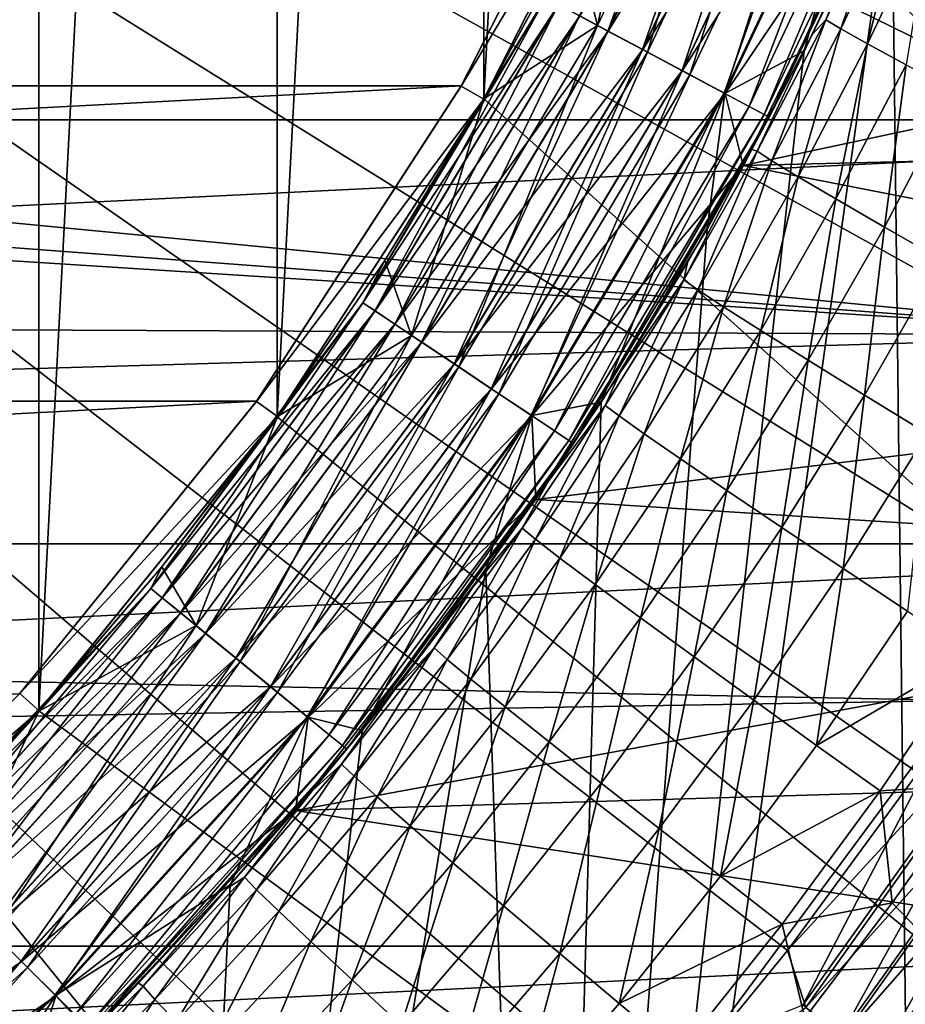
# Model space of a CAD drawing. Header units: metres. Extents: x -104 to 104, y -68 to 90.
# Tile 321 of 656: x 5.16 to 6.88, y -8.97 to -7.06. Entities that reach past the tile are written whole.
import ezdxf

# ---------------------------------------------------------------- set-up
doc = ezdxf.new("R2010")
doc.units = ezdxf.units.M
doc.layers.add('solid_FIT-BATH-153_SW0002', color=7, linetype='CONTINUOUS')

msp = doc.modelspace()

# ---------------------------------------------------------------- linework, layer by layer
at = {"layer": 'solid_FIT-BATH-153_SW0002'}
for points in [[(4.684192, -8.915861, 5.796502), (4.684191, 1.487638, 5.796502), (5.202147, 0.969541, 5.796502)], [(4.684192, -8.915861, 5.796502), (5.202147, 0.969541, 5.796502), (5.202155, -8.397757, 5.796502)], [(5.202155, -8.397757, 5.796502), (5.202147, 0.969541, 5.796502), (5.66293, 0.400547, 5.796502)], [(5.202155, -8.397757, 5.796502), (5.66293, 0.400547, 5.796502), (5.662942, -7.828754, 5.796502)], [(5.662942, -7.828754, 5.796502), (5.66293, 0.400547, 5.796502), (6.062214, -0.214175, 5.796502)], [(5.662942, -7.828754, 5.796502), (6.062214, -0.214175, 5.796502), (6.062229, -7.214024, 5.796502)], [(6.062229, -7.214024, 5.796502), (6.062214, -0.214175, 5.796502), (6.394922, -0.86733, 5.796502)], [(6.062229, -7.214024, 5.796502), (6.394922, -0.86733, 5.796502), (6.394936, -6.560861, 5.796502)], [(0, -3.714112, 38.063175), (7.352163, -7.794844, 37.916401), (7.54941, -7.41723, 37.916401)], [(0, -3.714112, 38.063175), (6.901606, -8.517706, 37.916401), (7.136043, -8.161983, 37.916401)], [(0, -3.714112, 38.063175), (7.54941, -7.41723, 37.916401), (7.727279, -7.030109, 37.916401)], [(0, -3.714112, 38.063175), (7.136043, -8.161983, 37.916401), (7.352163, -7.794844, 37.916401)], [(0, -3.714112, 38.063175), (6.649452, -8.861097, 37.916401), (6.901606, -8.517706, 37.916401)], [(0, -3.714112, 38.063175), (6.38023, -9.191278, 37.916401), (6.649452, -8.861097, 37.916401)], [(0, -3.714112, 38.063175), (6.09463, -9.507398, 37.916401), (6.38023, -9.191278, 37.916401)], [(0, -3.714112, 38.063175), (5.793386, -9.808646, 37.916401), (6.09463, -9.507398, 37.916401)], [(0, -3.714112, 38.063175), (5.477271, -10.094252, 37.916401), (5.793386, -9.808646, 37.916401)], [(0, -3.714112, 38.063175), (5.147096, -10.36348, 37.916401), (5.477271, -10.094252, 37.916401)], [(17.184942, -17.214111, 0.796502), (6.961664, -4.445391, 0.796502), (6.846977, -5.169706, 0.796502)], [(17.184942, -17.214111, 0.796502), (6.846977, -5.169706, 0.796502), (6.65729, -5.877312, 0.796502)], [(17.184942, -17.214111, 0.796502), (6.65729, -5.877312, 0.796502), (6.394936, -6.560861, 0.796502)], [(-8.851866, -6.398562, -36.203499), (8.851851, -6.398609, -36.203499), (-8.545594, -7.254566, -36.203499)], [(-8.545594, -7.254566, -36.203499), (8.851851, -6.398609, -36.203499), (8.545556, -7.254657, -36.203499)], [(6.851063, -6.76567, -1.703498), (7.001313, -6.403271, -1.703498), (6.900932, -10.951209, -1.703498)], [(6.247572, -7.053509, -1.480957), (6.544806, -6.425059, -1.480957), (6.30242, -7.082826, -1.556843)], [(6.544806, -6.425059, -1.480957), (6.602263, -6.448859, -1.556843), (6.30242, -7.082826, -1.556843)], [(6.24786, -7.053663, -7.92555), (6.302787, -7.083022, -7.849737), (6.602648, -6.449018, -7.849737)], [(6.394776, -6.561363, 4.930476), (6.580706, -6.439929, 5.014204), (6.281841, -7.071826, 5.014204)], [(6.378623, -7.123557, 5.115891), (6.281841, -7.071826, 5.014204), (6.580706, -6.439929, 5.014204)], [(6.30242, -7.082826, -1.556843), (6.602263, -6.448859, -1.556843), (6.369281, -7.118564, -1.619124)], [(6.602648, -6.449018, -7.849737), (6.302787, -7.083022, -7.849737), (6.672758, -6.478059, -7.787546)], [(6.602263, -6.448859, -1.556843), (6.672306, -6.477871, -1.619124), (6.369281, -7.118564, -1.619124)], [(6.378623, -7.123557, 5.115891), (6.580706, -6.439929, 5.014204), (6.682093, -6.481925, 5.115891)], [(6.302787, -7.083022, -7.849737), (6.369713, -7.118794, -7.787546), (6.672758, -6.478059, -7.787546)], [(6.369281, -7.118564, -1.619124), (6.672306, -6.477871, -1.619124), (6.445581, -7.159347, -1.665401)], [(6.672758, -6.478059, -7.787546), (6.369713, -7.118794, -7.787546), (6.752739, -6.511188, -7.741371)], [(6.378623, -7.123557, 5.115891), (6.682093, -6.481925, 5.115891), (6.460943, -7.167558, 5.232811)], [(6.672306, -6.477871, -1.619124), (6.752236, -6.51098, -1.665401), (6.445581, -7.159347, -1.665401)], [(6.682093, -6.481925, 5.115891), (6.768328, -6.517645, 5.232811), (6.460943, -7.167558, 5.232811)], [(6.369713, -7.118794, -7.787546), (6.446061, -7.159604, -7.741371), (6.752739, -6.511188, -7.741371)], [(6.445581, -7.159347, -1.665401), (6.752236, -6.51098, -1.665401), (6.528382, -7.203605, -1.693891)], [(6.752739, -6.511188, -7.741371), (6.446061, -7.159604, -7.741371), (6.83951, -6.54713, -7.712991)], [(6.752236, -6.51098, -1.665401), (6.838976, -6.546909, -1.693891), (6.528382, -7.203605, -1.693891)], [(6.460943, -7.167558, 5.232811), (6.768328, -6.517645, 5.232811), (6.526958, -7.202843, 5.362349)], [(6.768328, -6.517645, 5.232811), (6.837484, -6.54629, 5.362349), (6.526958, -7.202843, 5.362349)], [(6.348959, -6.541258, -14.886429), (-6.348959, -6.541258, -14.886429), (-6.018806, -7.189071, -14.886429)], [(6.348959, -6.541258, -14.886429), (-6.018806, -7.189071, -14.886429), (6.018806, -7.189071, -14.886429)], [(6.018806, -7.189071, -14.886429), (6.018769, -7.189299, -10.790101), (6.349035, -6.541169, -10.790101)], [(6.394711, -6.561508, -10.703499), (6.349035, -6.541169, -10.790101), (6.018769, -7.189299, -10.790101)], [(6.348959, -6.541258, -14.886429), (6.018806, -7.189071, -14.886429), (6.349035, -6.541169, -10.790101)], [(6.446061, -7.159604, -7.741371), (6.528892, -7.203877, -7.712991), (6.83951, -6.54713, -7.712991)], [(6.526958, -7.202843, 5.362349), (6.837484, -6.54629, 5.362349), (6.575189, -7.228624, 5.501604)], [(6.528382, -7.203605, -1.693891), (6.838976, -6.546909, -1.693891), (6.681581, -7.120778, -1.703498)], [(6.83951, -6.54713, -7.712991), (6.528892, -7.203877, -7.712991), (6.897859, -6.658406, -7.703498)], [(6.837484, -6.54629, 5.362349), (6.888011, -6.567219, 5.501604), (6.575189, -7.228624, 5.501604)], [(6.838976, -6.546909, -1.693891), (6.851063, -6.76567, -1.703498), (6.681581, -7.120778, -1.703498)], [(6.062069, -7.2143, -10.703499), (6.394711, -6.561508, -10.703499), (6.018769, -7.189299, -10.790101)], [(6.237046, -6.892045, -8.203499), (6.394711, -6.561508, -10.703499), (6.062069, -7.2143, -10.703499)], [(6.062229, -7.214024, 0.796502), (6.394936, -6.560861, 0.796502), (6.237046, -6.892045, -1.203498)], [(17.184942, -17.214111, 0.796502), (6.394936, -6.560861, 0.796502), (6.062229, -7.214024, 0.796502)], [(6.062229, -7.214024, 5.796502), (6.394936, -6.560861, 5.796502), (6.237002, -6.89213, 4.930476)], [(6.237002, -6.89213, 4.930476), (6.394776, -6.561363, 4.930476), (6.281841, -7.071826, 5.014204)], [(6.575189, -7.228624, 5.501604), (6.888011, -6.567219, 5.501604), (6.604559, -7.244322, 5.64746)], [(6.888011, -6.567219, 5.501604), (6.918777, -6.579964, 5.64746), (6.604559, -7.244322, 5.64746)], [(6.604559, -7.244322, 5.64746), (6.918777, -6.579964, 5.64746), (6.614409, -7.249588, 5.796502)], [(6.918777, -6.579964, 5.64746), (6.929097, -6.584238, 5.796502), (6.614409, -7.249588, 5.796502)], [(6.614409, -7.249588, 5.796502), (6.929097, -6.584238, 5.796502), (6.697535, -7.089467, 11.649951)], [(6.929097, -6.584238, 5.796502), (6.806816, -6.86328, 11.655706), (6.697535, -7.089467, 11.649951)], [(6.528892, -7.203877, -7.712991), (6.563753, -7.34259, -7.703498), (6.897859, -6.658406, -7.703498)], [(6.897859, -6.658406, -7.703498), (6.563753, -7.34259, -7.703498), (8.803314, -6.86404, -7.703498)], [(6.851063, -6.76567, -1.703498), (6.900932, -10.951209, -1.703498), (6.181939, -11.574349, -1.703498)], [(6.681581, -7.120778, -1.703498), (6.851063, -6.76567, -1.703498), (6.181939, -11.574349, -1.703498)], [(6.723488, -7.061225, 11.79538), (6.846322, -6.802245, 11.8021), (6.752439, -7.07877, 11.945484)], [(6.806816, -6.86328, 11.655706), (6.846322, -6.802245, 11.8021), (6.723488, -7.061225, 11.79538)], [(6.846322, -6.802245, 11.8021), (6.875846, -6.818784, 11.952125), (6.752439, -7.07877, 11.945484)], [(6.752439, -7.07877, 11.945484), (6.875846, -6.818784, 11.952125), (6.804212, -7.107769, 12.094073)], [(6.875846, -6.818784, 11.952125), (6.92858, -6.845869, 12.100635), (6.804212, -7.107769, 12.094073)], [(6.804212, -7.107769, 12.094073), (6.92858, -6.845869, 12.100635), (6.878864, -7.148108, 12.235122)], [(6.563753, -7.34259, -7.703498), (8.63798, -7.292839, -7.703498), (8.803314, -6.86404, -7.703498)], [(6.697535, -7.089467, 11.649951), (6.806816, -6.86328, 11.655706), (6.723488, -7.061225, 11.79538)], [(6.062178, -7.214112, -8.203499), (6.237046, -6.892045, -8.203499), (6.062069, -7.2143, -10.703499)], [(6.062136, -7.214184, 4.930476), (6.237002, -6.89213, 4.930476), (6.281841, -7.071826, 5.014204)], [(6.062229, -7.214024, 5.796502), (6.237002, -6.89213, 4.930476), (6.062136, -7.214184, 4.930476)], [(6.062178, -7.214112, -1.203498), (6.237046, -6.892045, -1.203498), (6.181821, -7.018364, -1.300466)], [(6.062229, -7.214024, 0.796502), (6.237046, -6.892045, -1.203498), (6.062178, -7.214112, -1.203498)], [(6.181922, -7.018418, -8.105953), (6.237046, -6.892045, -8.203499), (6.062178, -7.214112, -8.203499)], [(1.034914, -7.057574, 19.907827), (7.761242, -6.926977, 19.907827), (7.409372, -7.671358, 19.907827)], [(7.374184, -11.54824, 15.552386), (7.374184, -6.947596, 15.666214), (3.685249, -7.001433, 15.666829)], [(7.374184, -11.54824, 15.552386), (3.685249, -7.001433, 15.666829), (3.685249, -11.626538, 15.55318)], [(5.82818, -7.608377, -1.300466), (6.181821, -7.018364, -1.300466), (5.851777, -7.624145, -1.394387)], [(6.062178, -7.214112, -1.203498), (6.181821, -7.018364, -1.300466), (5.82818, -7.608377, -1.300466)], [(6.181922, -7.018418, -8.105953), (5.870694, -7.526585, -8.203499), (5.828276, -7.608441, -8.105953)], [(6.181922, -7.018418, -8.105953), (5.828276, -7.608441, -8.105953), (6.207048, -7.031848, -8.012066)], [(6.181821, -7.018364, -1.300466), (6.20685, -7.031742, -1.394387), (5.851777, -7.624145, -1.394387)], [(6.181922, -7.018418, -8.105953), (6.062178, -7.214112, -8.203499), (5.870694, -7.526585, -8.203499)], [(5.828276, -7.608441, -8.105953), (5.851964, -7.624269, -8.012066), (6.207048, -7.031848, -8.012066)], [(5.851777, -7.624145, -1.394387), (6.20685, -7.031742, -1.394387), (5.89017, -7.649798, -1.480957)], [(6.207048, -7.031848, -8.012066), (5.851964, -7.624269, -8.012066), (6.24786, -7.053663, -7.92555)], [(6.20685, -7.031742, -1.394387), (6.247572, -7.053509, -1.480957), (5.89017, -7.649798, -1.480957)], [(0.607228, -7.161027, 19.907827), (1.034914, -7.057574, 19.907827), (7.409372, -7.671358, 19.907827)], [(5.851964, -7.624269, -8.012066), (5.890442, -7.64998, -7.92555), (6.24786, -7.053663, -7.92555)], [(5.89017, -7.649798, -1.480957), (6.247572, -7.053509, -1.480957), (5.94188, -7.68435, -1.556843)], [(6.24786, -7.053663, -7.92555), (5.890442, -7.64998, -7.92555), (6.302787, -7.083022, -7.849737)], [(6.247572, -7.053509, -1.480957), (6.30242, -7.082826, -1.556843), (5.94188, -7.68435, -1.556843)], [(6.590939, -7.315131, 11.788747), (6.723488, -7.061225, 11.79538), (6.61926, -7.333658, 11.938932)], [(6.697535, -7.089467, 11.649951), (6.723488, -7.061225, 11.79538), (6.590939, -7.315131, 11.788747)], [(6.723488, -7.061225, 11.79538), (6.752439, -7.07877, 11.945484), (6.61926, -7.333658, 11.938932)], [(5.890442, -7.64998, -7.92555), (5.942226, -7.684581, -7.849737), (6.302787, -7.083022, -7.849737)], [(6.062136, -7.214184, 4.930476), (6.281841, -7.071826, 5.014204), (5.922479, -7.671386, 5.014204)], [(6.013724, -7.732354, 5.115891), (5.922479, -7.671386, 5.014204), (6.281841, -7.071826, 5.014204)], [(5.94188, -7.68435, -1.556843), (6.30242, -7.082826, -1.556843), (6.004917, -7.726469, -1.619124)], [(6.302787, -7.083022, -7.849737), (5.942226, -7.684581, -7.849737), (6.369713, -7.118794, -7.787546)], [(6.30242, -7.082826, -1.556843), (6.369281, -7.118564, -1.619124), (6.004917, -7.726469, -1.619124)], [(6.013724, -7.732354, 5.115891), (6.281841, -7.071826, 5.014204), (6.378623, -7.123557, 5.115891)], [(6.61926, -7.333658, 11.938932), (6.752439, -7.07877, 11.945484), (6.66999, -7.364528, 12.087602)], [(6.752439, -7.07877, 11.945484), (6.804212, -7.107769, 12.094073), (6.66999, -7.364528, 12.087602)], [(6.580704, -7.311936, 11.64444), (6.697535, -7.089467, 11.649951), (6.590939, -7.315131, 11.788747)], [(6.614409, -7.249588, 5.796502), (6.697535, -7.089467, 11.649951), (6.580704, -7.311936, 11.64444)], [(5.942226, -7.684581, -7.849737), (6.005324, -7.726741, -7.787546), (6.369713, -7.118794, -7.787546)], [(6.004917, -7.726469, -1.619124), (6.369281, -7.118564, -1.619124), (6.076852, -7.774535, -1.665401)], [(6.369713, -7.118794, -7.787546), (6.005324, -7.726741, -7.787546), (6.446061, -7.159604, -7.741371)], [(6.369281, -7.118564, -1.619124), (6.445581, -7.159347, -1.665401), (6.076852, -7.774535, -1.665401)], [(6.494245, -7.46575, -1.703498), (6.681581, -7.120778, -1.703498), (6.181939, -11.574349, -1.703498)], [(6.528382, -7.203605, -1.693891), (6.681581, -7.120778, -1.703498), (6.494245, -7.46575, -1.703498)], [(6.66999, -7.364528, 12.087602), (6.804212, -7.107769, 12.094073), (6.743184, -7.407636, 12.228718)], [(6.804212, -7.107769, 12.094073), (6.878864, -7.148108, 12.235122), (6.743184, -7.407636, 12.228718)], [(6.013724, -7.732354, 5.115891), (6.378623, -7.123557, 5.115891), (6.091335, -7.784212, 5.232811)], [(6.378623, -7.123557, 5.115891), (6.460943, -7.167558, 5.232811), (6.091335, -7.784212, 5.232811)], [(6.005324, -7.726741, -7.787546), (6.077304, -7.774837, -7.741371), (6.446061, -7.159604, -7.741371)], [(6.076852, -7.774535, -1.665401), (6.445581, -7.159347, -1.665401), (6.154916, -7.826695, -1.693891)], [(6.446061, -7.159604, -7.741371), (6.077304, -7.774837, -7.741371), (6.528892, -7.203877, -7.712991)], [(6.445581, -7.159347, -1.665401), (6.528382, -7.203605, -1.693891), (6.154916, -7.826695, -1.693891)], [(6.743184, -7.407636, 12.228718), (6.878864, -7.148108, 12.235122), (6.837048, -7.461846, 12.355969)], [(6.878864, -7.148108, 12.235122), (6.974566, -7.198706, 12.362324), (6.837048, -7.461846, 12.355969)], [(0.170415, -7.209896, 19.907827), (0.607228, -7.161027, 19.907827), (7.409372, -7.671358, 19.907827)], [(6.091335, -7.784212, 5.232811), (6.460943, -7.167558, 5.232811), (6.153573, -7.825798, 5.362349)], [(6.460943, -7.167558, 5.232811), (6.526958, -7.202843, 5.362349), (6.153573, -7.825798, 5.362349)], [(6.018806, -7.189071, -14.886429), (-6.018806, -7.189071, -14.886429), (-5.62286, -7.798898, -14.886429)], [(6.018806, -7.189071, -14.886429), (-5.62286, -7.798898, -14.886429), (5.62286, -7.798898, -14.886429)], [(5.62286, -7.798898, -14.886429), (5.622739, -7.799122, -10.790101), (6.018769, -7.189299, -10.790101)], [(6.062069, -7.2143, -10.703499), (6.018769, -7.189299, -10.790101), (5.622739, -7.799122, -10.790101)], [(6.018806, -7.189071, -14.886429), (5.62286, -7.798898, -14.886429), (6.018769, -7.189299, -10.790101)], [(6.837048, -7.461846, 12.355969), (6.974566, -7.198706, 12.362324), (6.948256, -7.525181, 12.462671)], [(0.170415, -7.209896, 19.907827), (7.409372, -7.671358, 19.907827), (-7.445459, -7.604095, 19.907827)], [(5.66319, -7.82851, -10.703499), (6.062069, -7.2143, -10.703499), (5.622739, -7.799122, -10.790101)], [(5.662942, -7.828754, 0.796502), (6.062229, -7.214024, 0.796502), (5.870694, -7.526585, -1.203498)], [(17.184942, -17.214111, 0.796502), (6.062229, -7.214024, 0.796502), (5.662942, -7.828754, 0.796502)], [(5.662942, -7.828754, 5.796502), (6.062229, -7.214024, 5.796502), (5.870656, -7.526644, 4.930476)], [(5.870694, -7.526585, -8.203499), (6.062069, -7.2143, -10.703499), (5.66319, -7.82851, -10.703499)], [(5.870694, -7.526585, -1.203498), (6.062178, -7.214112, -1.203498), (5.82818, -7.608377, -1.300466)], [(6.062229, -7.214024, 5.796502), (6.062136, -7.214184, 4.930476), (5.870656, -7.526644, 4.930476)], [(5.870656, -7.526644, 4.930476), (6.062136, -7.214184, 4.930476), (5.922479, -7.671386, 5.014204)], [(6.062229, -7.214024, 0.796502), (6.062178, -7.214112, -1.203498), (5.870694, -7.526585, -1.203498)], [(5.870694, -7.526585, -8.203499), (6.062178, -7.214112, -8.203499), (6.062069, -7.2143, -10.703499)], [(6.077304, -7.774837, -7.741371), (6.155396, -7.827016, -7.712991), (6.528892, -7.203877, -7.712991)], [(6.153573, -7.825798, 5.362349), (6.526958, -7.202843, 5.362349), (6.199046, -7.856182, 5.501604)], [(6.154916, -7.826695, -1.693891), (6.528382, -7.203605, -1.693891), (6.288988, -7.800373, -1.703498)], [(6.528892, -7.203877, -7.712991), (6.155396, -7.827016, -7.712991), (6.563753, -7.34259, -7.703498)], [(6.526958, -7.202843, 5.362349), (6.575189, -7.228624, 5.501604), (6.199046, -7.856182, 5.501604)], [(6.528382, -7.203605, -1.693891), (6.494245, -7.46575, -1.703498), (6.288988, -7.800373, -1.703498)], [(6.199046, -7.856182, 5.501604), (6.575189, -7.228624, 5.501604), (6.226735, -7.874683, 5.64746)], [(6.575189, -7.228624, 5.501604), (6.604559, -7.244322, 5.64746), (6.226735, -7.874683, 5.64746)], [(-8.545594, -7.254566, -36.203499), (8.545556, -7.254657, -36.203499), (-8.157591, -8.074769, -36.203499)], [(-8.157591, -8.074769, -36.203499), (8.545556, -7.254657, -36.203499), (8.15755, -8.074851, -36.203499)], [(6.226735, -7.874683, 5.64746), (6.604559, -7.244322, 5.64746), (6.236022, -7.880888, 5.796502)], [(6.604559, -7.244322, 5.64746), (6.614409, -7.249588, 5.796502), (6.236022, -7.880888, 5.796502)], [(6.236022, -7.880888, 5.796502), (6.614409, -7.249588, 5.796502), (6.325064, -7.744443, 11.633713)], [(6.614409, -7.249588, 5.796502), (6.456486, -7.530365, 11.639064), (6.325064, -7.744443, 11.633713)], [(6.614409, -7.249588, 5.796502), (6.580704, -7.311936, 11.64444), (6.456486, -7.530365, 11.639064)], [(6.563753, -7.34259, -7.703498), (8.452284, -7.711739, -7.703498), (8.63798, -7.292839, -7.703498)], [(6.580704, -7.311936, 11.64444), (6.590939, -7.315131, 11.788747), (6.448822, -7.563757, 11.782211)], [(6.456486, -7.530365, 11.639064), (6.580704, -7.311936, 11.64444), (6.448822, -7.563757, 11.782211)], [(6.448822, -7.563757, 11.782211), (6.590939, -7.315131, 11.788747), (6.476459, -7.583261, 11.932477)], [(6.590939, -7.315131, 11.788747), (6.61926, -7.333658, 11.938932), (6.476459, -7.583261, 11.932477)], [(6.155396, -7.827016, -7.712991), (6.162649, -7.988634, -7.703498), (6.563753, -7.34259, -7.703498)], [(6.563753, -7.34259, -7.703498), (6.162649, -7.988634, -7.703498), (8.452284, -7.711739, -7.703498)], [(6.476459, -7.583261, 11.932477), (6.61926, -7.333658, 11.938932), (6.526062, -7.61597, 12.081226)], [(6.61926, -7.333658, 11.938932), (6.66999, -7.364528, 12.087602), (6.526062, -7.61597, 12.081226)], [(6.526062, -7.61597, 12.081226), (6.66999, -7.364528, 12.087602), (6.597685, -7.661794, 12.222409)], [(6.66999, -7.364528, 12.087602), (6.743184, -7.407636, 12.228718), (6.597685, -7.661794, 12.222409)], [(6.597685, -7.661794, 12.222409), (6.743184, -7.407636, 12.228718), (6.689574, -7.71954, 12.34971)], [(6.743184, -7.407636, 12.228718), (6.837048, -7.461846, 12.355969), (6.689574, -7.71954, 12.34971)], [(6.689574, -7.71954, 12.34971), (6.837048, -7.461846, 12.355969), (6.798447, -7.787102, 12.456411)], [(6.837048, -7.461846, 12.355969), (6.948256, -7.525181, 12.462671), (6.798447, -7.787102, 12.456411)], [(6.288988, -7.800373, -1.703498), (6.494245, -7.46575, -1.703498), (6.181939, -11.574349, -1.703498)], [(5.662942, -7.828754, 0.796502), (5.870694, -7.526585, -1.203498), (5.663119, -7.828609, -1.203498)], [(5.662942, -7.828754, 5.796502), (5.870656, -7.526644, 4.930476), (5.663087, -7.828653, 4.930476)], [(5.663087, -7.828653, 4.930476), (5.870656, -7.526644, 4.930476), (5.922479, -7.671386, 5.014204)], [(5.663119, -7.828609, -1.203498), (5.870694, -7.526585, -1.203498), (5.82818, -7.608377, -1.300466)], [(5.663119, -7.828609, -8.203499), (5.870694, -7.526585, -8.203499), (5.66319, -7.82851, -10.703499)], [(5.828276, -7.608441, -8.105953), (5.870694, -7.526585, -8.203499), (5.663119, -7.828609, -8.203499)], [(6.325064, -7.744443, 11.633713), (6.456486, -7.530365, 11.639064), (6.448822, -7.563757, 11.782211)], [(6.798447, -7.787102, 12.456411), (6.948256, -7.525181, 12.462671), (6.919477, -7.861527, 12.539788)], [(6.297274, -7.806887, 11.775782), (6.448822, -7.563757, 11.782211), (6.32417, -7.827369, 11.926126)], [(6.325064, -7.744443, 11.633713), (6.448822, -7.563757, 11.782211), (6.297274, -7.806887, 11.775782)], [(6.448822, -7.563757, 11.782211), (6.476459, -7.583261, 11.932477), (6.32417, -7.827369, 11.926126)], [(6.32417, -7.827369, 11.926126), (6.476459, -7.583261, 11.932477), (6.372559, -7.861896, 12.074952)], [(6.476459, -7.583261, 11.932477), (6.526062, -7.61597, 12.081226), (6.372559, -7.861896, 12.074952)], [(7.409372, -7.671358, 19.907827), (-7.166233, -8.096009, 19.907827), (-7.445459, -7.604095, 19.907827)], [(5.418411, -8.160887, -1.300466), (5.82818, -7.608377, -1.300466), (5.440349, -8.178891, -1.394387)], [(5.663119, -7.828609, -1.203498), (5.82818, -7.608377, -1.300466), (5.418411, -8.160887, -1.300466)], [(5.828276, -7.608441, -8.105953), (5.440022, -8.119354, -8.203499), (5.4185, -8.16096, -8.105953)], [(5.828276, -7.608441, -8.105953), (5.4185, -8.16096, -8.105953), (5.851964, -7.624269, -8.012066)], [(5.828276, -7.608441, -8.105953), (5.663119, -7.828609, -8.203499), (5.440022, -8.119354, -8.203499)], [(5.82818, -7.608377, -1.300466), (5.851777, -7.624145, -1.394387), (5.440349, -8.178891, -1.394387)], [(6.372559, -7.861896, 12.074952), (6.526062, -7.61597, 12.081226), (6.442496, -7.910388, 12.216202)], [(6.526062, -7.61597, 12.081226), (6.597685, -7.661794, 12.222409), (6.442496, -7.910388, 12.216202)], [(5.4185, -8.16096, -8.105953), (5.440523, -8.179034, -8.012066), (5.851964, -7.624269, -8.012066)], [(5.440349, -8.178891, -1.394387), (5.851777, -7.624145, -1.394387), (5.476042, -8.208184, -1.480957)], [(5.851964, -7.624269, -8.012066), (5.440523, -8.179034, -8.012066), (5.890442, -7.64998, -7.92555)], [(5.851777, -7.624145, -1.394387), (5.89017, -7.649798, -1.480957), (5.476042, -8.208184, -1.480957)], [(5.440523, -8.179034, -8.012066), (5.476295, -8.208391, -7.92555), (5.890442, -7.64998, -7.92555)], [(5.476042, -8.208184, -1.480957), (5.89017, -7.649798, -1.480957), (5.524117, -8.247638, -1.556843)], [(5.890442, -7.64998, -7.92555), (5.476295, -8.208391, -7.92555), (5.942226, -7.684581, -7.849737)], [(5.89017, -7.649798, -1.480957), (5.94188, -7.68435, -1.556843), (5.524117, -8.247638, -1.556843)], [(7.409372, -7.671358, 19.907827), (6.986269, -8.377984, 19.907827), (-7.166233, -8.096009, 19.907827)], [(5.663087, -7.828653, 4.930476), (5.922479, -7.671386, 5.014204), (5.50608, -8.232835, 5.014204)], [(5.59091, -8.302453, 5.115891), (5.50608, -8.232835, 5.014204), (5.922479, -7.671386, 5.014204)], [(5.59091, -8.302453, 5.115891), (5.922479, -7.671386, 5.014204), (6.013724, -7.732354, 5.115891)], [(6.442496, -7.910388, 12.216202), (6.597685, -7.661794, 12.222409), (6.532268, -7.971598, 12.343553)], [(6.597685, -7.661794, 12.222409), (6.689574, -7.71954, 12.34971), (6.532268, -7.971598, 12.343553)], [(5.476295, -8.208391, -7.92555), (5.524439, -8.247902, -7.849737), (5.942226, -7.684581, -7.849737)], [(5.524117, -8.247638, -1.556843), (5.94188, -7.68435, -1.556843), (5.582721, -8.295733, -1.619124)], [(5.942226, -7.684581, -7.849737), (5.524439, -8.247902, -7.849737), (6.005324, -7.726741, -7.787546)], [(5.94188, -7.68435, -1.556843), (6.004917, -7.726469, -1.619124), (5.582721, -8.295733, -1.619124)], [(6.162649, -7.988634, -7.703498), (8.245781, -8.121909, -7.703498), (8.452284, -7.711739, -7.703498)], [(5.524439, -8.247902, -7.849737), (5.5831, -8.296043, -7.787546), (6.005324, -7.726741, -7.787546)], [(5.582721, -8.295733, -1.619124), (6.004917, -7.726469, -1.619124), (5.649599, -8.350618, -1.665401)], [(6.005324, -7.726741, -7.787546), (5.5831, -8.296043, -7.787546), (6.077304, -7.774837, -7.741371)], [(6.004917, -7.726469, -1.619124), (6.076852, -7.774535, -1.665401), (5.649599, -8.350618, -1.665401)], [(6.532268, -7.971598, 12.343553), (6.689574, -7.71954, 12.34971), (6.638645, -8.043291, 12.450253)], [(6.689574, -7.71954, 12.34971), (6.798447, -7.787102, 12.456411), (6.638645, -8.043291, 12.450253)], [(5.59091, -8.302453, 5.115891), (6.013724, -7.732354, 5.115891), (5.663064, -8.361669, 5.232811)], [(6.013724, -7.732354, 5.115891), (6.091335, -7.784212, 5.232811), (5.663064, -8.361669, 5.232811)], [(6.186626, -7.953883, 11.628316), (6.325064, -7.744443, 11.633713), (6.297274, -7.806887, 11.775782)], [(6.236022, -7.880888, 5.796502), (6.325064, -7.744443, 11.633713), (6.186626, -7.953883, 11.628316)], [(5.5831, -8.296043, -7.787546), (5.65002, -8.350964, -7.741371), (6.077304, -7.774837, -7.741371)], [(5.649599, -8.350618, -1.665401), (6.076852, -7.774535, -1.665401), (5.722175, -8.410179, -1.693891)], [(6.077304, -7.774837, -7.741371), (5.65002, -8.350964, -7.741371), (6.155396, -7.827016, -7.712991)], [(5.663064, -8.361669, 5.232811), (6.091335, -7.784212, 5.232811), (5.720926, -8.409155, 5.362349)], [(6.091335, -7.784212, 5.232811), (6.153573, -7.825798, 5.362349), (5.720926, -8.409155, 5.362349)], [(6.076852, -7.774535, -1.665401), (6.154916, -7.826695, -1.693891), (5.722175, -8.410179, -1.693891)], [(6.638645, -8.043291, 12.450253), (6.798447, -7.787102, 12.456411), (6.756905, -8.122334, 12.53359)], [(6.798447, -7.787102, 12.456411), (6.919477, -7.861527, 12.539788), (6.756905, -8.122334, 12.53359)], [(5.62286, -7.798898, -14.886429), (-5.62286, -7.798898, -14.886429), (-5.164662, -8.36477, -14.886429)], [(5.62286, -7.798898, -14.886429), (-5.164662, -8.36477, -14.886429), (5.164662, -8.36477, -14.886429)], [(5.62286, -7.798898, -14.886429), (5.164662, -8.36477, -14.886429), (5.165056, -8.364348, -10.790101)], [(5.62286, -7.798898, -14.886429), (5.165056, -8.364348, -10.790101), (5.622739, -7.799122, -10.790101)], [(5.66319, -7.82851, -10.703499), (5.622739, -7.799122, -10.790101), (5.165056, -8.364348, -10.790101)], [(6.06603, -8.124593, -1.703498), (6.288988, -7.800373, -1.703498), (6.181939, -11.574349, -1.703498)], [(6.154916, -7.826695, -1.693891), (6.288988, -7.800373, -1.703498), (6.06603, -8.124593, -1.703498)], [(6.136409, -8.044283, 11.769466), (6.297274, -7.806887, 11.775782), (6.162511, -8.06575, 11.919887)], [(6.186626, -7.953883, 11.628316), (6.297274, -7.806887, 11.775782), (6.136409, -8.044283, 11.769466)], [(6.297274, -7.806887, 11.775782), (6.32417, -7.827369, 11.926126), (6.162511, -8.06575, 11.919887)], [(5.65002, -8.350964, -7.741371), (5.722621, -8.410546, -7.712991), (6.155396, -7.827016, -7.712991)], [(5.720926, -8.409155, 5.362349), (6.153573, -7.825798, 5.362349), (5.763202, -8.44385, 5.501604)], [(5.722175, -8.410179, -1.693891), (6.154916, -7.826695, -1.693891), (5.827152, -8.435791, -1.703498)], [(6.155396, -7.827016, -7.712991), (5.722621, -8.410546, -7.712991), (6.162649, -7.988634, -7.703498)], [(6.153573, -7.825798, 5.362349), (6.199046, -7.856182, 5.501604), (5.763202, -8.44385, 5.501604)], [(6.154916, -7.826695, -1.693891), (6.06603, -8.124593, -1.703498), (5.827152, -8.435791, -1.703498)], [(6.162511, -8.06575, 11.919887), (6.32417, -7.827369, 11.926126), (6.209599, -8.102077, 12.068789)], [(6.32417, -7.827369, 11.926126), (6.372559, -7.861896, 12.074952), (6.209599, -8.102077, 12.068789)], [(5.202214, -8.397803, -10.703499), (5.66319, -7.82851, -10.703499), (5.165056, -8.364348, -10.790101)], [(5.202155, -8.397757, 0.796502), (5.662942, -7.828754, 0.796502), (5.440022, -8.119354, -1.203498)], [(17.184942, -17.214111, 0.796502), (5.662942, -7.828754, 0.796502), (5.202155, -8.397757, 0.796502)], [(5.202155, -8.397757, 5.796502), (5.662942, -7.828754, 5.796502), (5.439999, -8.119384, 4.930476)], [(5.663119, -7.828609, -8.203499), (5.66319, -7.82851, -10.703499), (5.202214, -8.397803, -10.703499)], [(5.440022, -8.119354, -8.203499), (5.663119, -7.828609, -8.203499), (5.202214, -8.397803, -10.703499)], [(5.440022, -8.119354, -1.203498), (5.663119, -7.828609, -1.203498), (5.418411, -8.160887, -1.300466)], [(5.439999, -8.119384, 4.930476), (5.663087, -7.828653, 4.930476), (5.50608, -8.232835, 5.014204)], [(5.662942, -7.828754, 5.796502), (5.663087, -7.828653, 4.930476), (5.439999, -8.119384, 4.930476)], [(5.662942, -7.828754, 0.796502), (5.663119, -7.828609, -1.203498), (5.440022, -8.119354, -1.203498)], [(5.763202, -8.44385, 5.501604), (6.199046, -7.856182, 5.501604), (5.788945, -8.464976, 5.64746)], [(6.199046, -7.856182, 5.501604), (6.226735, -7.874683, 5.64746), (5.788945, -8.464976, 5.64746)], [(6.209599, -8.102077, 12.068789), (6.372559, -7.861896, 12.074952), (6.27773, -8.153193, 12.210101)], [(6.372559, -7.861896, 12.074952), (6.442496, -7.910388, 12.216202), (6.27773, -8.153193, 12.210101)], [(6.756905, -8.122334, 12.53359), (6.919477, -7.861527, 12.539788), (6.881484, -8.205054, 12.591208)], [(5.788945, -8.464976, 5.64746), (6.226735, -7.874683, 5.64746), (5.797578, -8.472061, 5.796502)], [(6.226735, -7.874683, 5.64746), (6.236022, -7.880888, 5.796502), (5.797578, -8.472061, 5.796502)], [(5.797578, -8.472061, 5.796502), (6.236022, -7.880888, 5.796502), (5.889288, -8.358064, 11.617604)], [(6.236022, -7.880888, 5.796502), (6.041318, -8.158488, 11.622946), (5.889288, -8.358064, 11.617604)], [(6.236022, -7.880888, 5.796502), (6.186626, -7.953883, 11.628316), (6.041318, -8.158488, 11.622946)], [(6.27773, -8.153193, 12.210101), (6.442496, -7.910388, 12.216202), (6.365238, -8.217795, 12.337499)], [(6.442496, -7.910388, 12.216202), (6.532268, -7.971598, 12.343553), (6.365238, -8.217795, 12.337499)], [(6.041318, -8.158488, 11.622946), (6.186626, -7.953883, 11.628316), (6.136409, -8.044283, 11.769466)], [(6.365238, -8.217795, 12.337499), (6.532268, -7.971598, 12.343553), (6.468955, -8.293519, 12.444199)], [(6.532268, -7.971598, 12.343553), (6.638645, -8.043291, 12.450253), (6.468955, -8.293519, 12.444199)], [(6.162649, -7.988634, -7.703498), (5.698105, -8.590752, -7.703498), (8.245781, -8.121909, -7.703498)], [(5.722621, -8.410546, -7.712991), (5.698105, -8.590752, -7.703498), (6.162649, -7.988634, -7.703498)], [(5.966343, -8.275709, 11.763275), (6.136409, -8.044283, 11.769466), (5.991601, -8.298172, 11.913768)], [(6.041318, -8.158488, 11.622946), (6.136409, -8.044283, 11.769466), (5.966343, -8.275709, 11.763275)], [(6.136409, -8.044283, 11.769466), (6.162511, -8.06575, 11.919887), (5.991601, -8.298172, 11.913768)], [(6.468955, -8.293519, 12.444199), (6.638645, -8.043291, 12.450253), (6.584271, -8.377058, 12.527499)], [(6.638645, -8.043291, 12.450253), (6.756905, -8.122334, 12.53359), (6.584271, -8.377058, 12.527499)], [(-8.157591, -8.074769, -36.203499), (8.15755, -8.074851, -36.203499), (-7.691335, -8.85267, -36.203499)], [(-7.691335, -8.85267, -36.203499), (8.15755, -8.074851, -36.203499), (7.691257, -8.85278, -36.203499)], [(5.991601, -8.298172, 11.913768), (6.162511, -8.06575, 11.919887), (6.037299, -8.336284, 12.062741)], [(6.162511, -8.06575, 11.919887), (6.209599, -8.102077, 12.068789), (6.037299, -8.336284, 12.062741)], [(6.986269, -8.377984, 19.907827), (-6.826273, -8.609211, 19.907827), (-7.166233, -8.096009, 19.907827)], [(6.037299, -8.336284, 12.062741), (6.209599, -8.102077, 12.068789), (6.1035, -8.38998, 12.204114)], [(6.209599, -8.102077, 12.068789), (6.27773, -8.153193, 12.210101), (6.1035, -8.38998, 12.204114)], [(5.202001, -8.39804, 4.930476), (5.439999, -8.119384, 4.930476), (5.50608, -8.232835, 5.014204)], [(5.202155, -8.397757, 5.796502), (5.439999, -8.119384, 4.930476), (5.202001, -8.39804, 4.930476)], [(5.202014, -8.398026, -1.203498), (5.440022, -8.119354, -1.203498), (5.418411, -8.160887, -1.300466)], [(5.202155, -8.397757, 0.796502), (5.440022, -8.119354, -1.203498), (5.202014, -8.398026, -1.203498)], [(5.202014, -8.398026, -8.203499), (5.440022, -8.119354, -8.203499), (5.202214, -8.397803, -10.703499)], [(5.4185, -8.16096, -8.105953), (5.440022, -8.119354, -8.203499), (5.202014, -8.398026, -8.203499)], [(6.06603, -8.124593, -1.703498), (6.181939, -11.574349, -1.703498), (5.406147, -12.126781, -1.703498)], [(5.827152, -8.435791, -1.703498), (6.06603, -8.124593, -1.703498), (5.406147, -12.126781, -1.703498)], [(5.698105, -8.590752, -7.703498), (8.019745, -8.521002, -7.703498), (8.245781, -8.121909, -7.703498)], [(6.584271, -8.377058, 12.527499), (6.756905, -8.122334, 12.53359), (6.705749, -8.464527, 12.585043)], [(6.756905, -8.122334, 12.53359), (6.881484, -8.205054, 12.591208), (6.705749, -8.464527, 12.585043)], [(5.4185, -8.16096, -8.105953), (5.202014, -8.398026, -8.203499), (4.949748, -8.663859, -8.203499)], [(5.4185, -8.16096, -8.105953), (4.949748, -8.663859, -8.203499), (4.956541, -8.670653, -8.105953)], [(4.95646, -8.670572, -1.300466), (5.418411, -8.160887, -1.300466), (4.976527, -8.690639, -1.394387)], [(5.202014, -8.398026, -1.203498), (5.418411, -8.160887, -1.300466), (4.95646, -8.670572, -1.300466)], [(5.4185, -8.16096, -8.105953), (4.956541, -8.670653, -8.105953), (5.440523, -8.179034, -8.012066)], [(5.418411, -8.160887, -1.300466), (5.440349, -8.178891, -1.394387), (4.976527, -8.690639, -1.394387)], [(5.889288, -8.358064, 11.617604), (6.041318, -8.158488, 11.622946), (5.966343, -8.275709, 11.763275)], [(6.1035, -8.38998, 12.204114), (6.27773, -8.153193, 12.210101), (6.188593, -8.457904, 12.331556)], [(6.27773, -8.153193, 12.210101), (6.365238, -8.217795, 12.337499), (6.188593, -8.457904, 12.331556)], [(4.956541, -8.670653, -8.105953), (4.976686, -8.690799, -8.012066), (5.440523, -8.179034, -8.012066)], [(4.976527, -8.690639, -1.394387), (5.440349, -8.178891, -1.394387), (5.009178, -8.723289, -1.480957)], [(5.440523, -8.179034, -8.012066), (4.976686, -8.690799, -8.012066), (5.476295, -8.208391, -7.92555)], [(5.440349, -8.178891, -1.394387), (5.476042, -8.208184, -1.480957), (5.009178, -8.723289, -1.480957)], [(5.009178, -8.723289, -1.480957), (5.476042, -8.208184, -1.480957), (5.053154, -8.767265, -1.556843)], [(5.476042, -8.208184, -1.480957), (5.524117, -8.247638, -1.556843), (5.053154, -8.767265, -1.556843)], [(6.705749, -8.464527, 12.585043), (6.881484, -8.205054, 12.591208), (7.007318, -8.288128, 12.623144)], [(4.976686, -8.690799, -8.012066), (5.009409, -8.723521, -7.92555), (5.476295, -8.208391, -7.92555)], [(5.476295, -8.208391, -7.92555), (5.009409, -8.723521, -7.92555), (5.524439, -8.247902, -7.849737)], [(6.188593, -8.457904, 12.331556), (6.365238, -8.217795, 12.337499), (6.28948, -8.537558, 12.438255)], [(6.365238, -8.217795, 12.337499), (6.468955, -8.293519, 12.444199), (6.28948, -8.537558, 12.438255)], [(5.202001, -8.39804, 4.930476), (5.50608, -8.232835, 5.014204), (5.036654, -8.750766, 5.014204)], [(5.114252, -8.828364, 5.115891), (5.036654, -8.750766, 5.014204), (5.50608, -8.232835, 5.014204)], [(5.114252, -8.828364, 5.115891), (5.50608, -8.232835, 5.014204), (5.59091, -8.302453, 5.115891)], [(5.009409, -8.723521, -7.92555), (5.053448, -8.76756, -7.849737), (5.524439, -8.247902, -7.849737)], [(5.053154, -8.767265, -1.556843), (5.524117, -8.247638, -1.556843), (5.106761, -8.820873, -1.619124)], [(5.524439, -8.247902, -7.849737), (5.053448, -8.76756, -7.849737), (5.5831, -8.296043, -7.787546)], [(5.524117, -8.247638, -1.556843), (5.582721, -8.295733, -1.619124), (5.106761, -8.820873, -1.619124)], [(5.787271, -8.500849, 11.757221), (5.966343, -8.275709, 11.763275), (5.811639, -8.524311, 11.907782)], [(5.889288, -8.358064, 11.617604), (5.966343, -8.275709, 11.763275), (5.787271, -8.500849, 11.757221)], [(5.966343, -8.275709, 11.763275), (5.991601, -8.298172, 11.913768), (5.811639, -8.524311, 11.907782)], [(5.053448, -8.76756, -7.849737), (5.107108, -8.82122, -7.787546), (5.5831, -8.296043, -7.787546)], [(5.106761, -8.820873, -1.619124), (5.582721, -8.295733, -1.619124), (5.167938, -8.88205, -1.665401)], [(5.5831, -8.296043, -7.787546), (5.107108, -8.82122, -7.787546), (5.65002, -8.350964, -7.741371)], [(5.114252, -8.828364, 5.115891), (5.59091, -8.302453, 5.115891), (5.180254, -8.894366, 5.232811)], [(5.582721, -8.295733, -1.619124), (5.649599, -8.350618, -1.665401), (5.167938, -8.88205, -1.665401)], [(5.59091, -8.302453, 5.115891), (5.663064, -8.361669, 5.232811), (5.180254, -8.894366, 5.232811)], [(5.811639, -8.524311, 11.907782), (5.991601, -8.298172, 11.913768), (5.855864, -8.564191, 12.056821)], [(5.991601, -8.298172, 11.913768), (6.037299, -8.336284, 12.062741), (5.855864, -8.564191, 12.056821)], [(6.28948, -8.537558, 12.438255), (6.468955, -8.293519, 12.444199), (6.401678, -8.625464, 12.521521)], [(6.468955, -8.293519, 12.444199), (6.584271, -8.377058, 12.527499), (6.401678, -8.625464, 12.521521)], [(6.705749, -8.464527, 12.585043), (7.007318, -8.288128, 12.623144), (6.828441, -8.552406, 12.616878)], [(6.828441, -8.552406, 12.616878), (7.007318, -8.288128, 12.623144), (7.014098, -8.540604, 12.62775)], [(6.901606, -8.517706, 37.916401), (6.649452, -8.861097, 37.916401), (7.154401, -8.311966, 37.905445)], [(6.649452, -8.861097, 37.916401), (6.684952, -8.971216, 37.905445), (7.154401, -8.311966, 37.905445)], [(7.14859, -8.308231, 19.917435), (6.679522, -8.966946, 19.917435), (6.986269, -8.377984, 19.907827)], [(6.753322, -9.024983, 19.945925), (6.679522, -8.966946, 19.917435), (7.14859, -8.308231, 19.917435)], [(7.154401, -8.311966, 37.905445), (6.684952, -8.971216, 37.905445), (7.232194, -8.361961, 37.876064)], [(7.227573, -8.358991, 19.945925), (6.753322, -9.024983, 19.945925), (7.14859, -8.308231, 19.917435)], [(5.855864, -8.564191, 12.056821), (6.037299, -8.336284, 12.062741), (5.920016, -8.620421, 12.198249)], [(6.037299, -8.336284, 12.062741), (6.1035, -8.38998, 12.204114), (5.920016, -8.620421, 12.198249)], [(5.107108, -8.82122, -7.787546), (5.168323, -8.882435, -7.741371), (5.65002, -8.350964, -7.741371)], [(5.167938, -8.88205, -1.665401), (5.649599, -8.350618, -1.665401), (5.234326, -8.948438, -1.693891)], [(5.65002, -8.350964, -7.741371), (5.168323, -8.882435, -7.741371), (5.722621, -8.410546, -7.712991)], [(5.649599, -8.350618, -1.665401), (5.722175, -8.410179, -1.693891), (5.234326, -8.948438, -1.693891)], [(5.730692, -8.552414, 11.612288), (5.889288, -8.358064, 11.617604), (5.787271, -8.500849, 11.757221)], [(5.797578, -8.472061, 5.796502), (5.889288, -8.358064, 11.617604), (5.730692, -8.552414, 11.612288)], [(6.821328, -9.078464, 19.992201), (6.753322, -9.024983, 19.945925), (7.227573, -8.358991, 19.945925)], [(7.300354, -8.405766, 19.992201), (6.821328, -9.078464, 19.992201), (7.227573, -8.358991, 19.945925)], [(6.986269, -8.377984, 19.907827), (6.49536, -9.040457, 19.907827), (-6.826273, -8.609211, 19.907827)], [(4.650269, -8.879038, -14.886429), (4.650345, -8.87907, -10.790101), (5.165056, -8.364348, -10.790101)], [(5.164662, -8.36477, -14.886429), (4.650269, -8.879038, -14.886429), (5.165056, -8.364348, -10.790101)], [(5.202214, -8.397803, -10.703499), (5.165056, -8.364348, -10.790101), (4.650345, -8.87907, -10.790101)], [(5.180254, -8.894366, 5.232811), (5.663064, -8.361669, 5.232811), (5.233183, -8.947295, 5.362349)], [(5.663064, -8.361669, 5.232811), (5.720926, -8.409155, 5.362349), (5.233183, -8.947295, 5.362349)], [(6.401678, -8.625464, 12.521521), (6.584271, -8.377058, 12.527499), (6.519886, -8.717532, 12.578996)], [(6.679522, -8.966946, 19.917435), (6.49536, -9.040457, 19.907827), (6.986269, -8.377984, 19.907827)], [(6.584271, -8.377058, 12.527499), (6.705749, -8.464527, 12.585043), (6.519886, -8.717532, 12.578996)], [(6.684952, -8.971216, 37.905445), (6.75764, -9.028378, 37.876064), (7.232194, -8.361961, 37.876064)], [(7.232194, -8.361961, 37.876064), (6.75764, -9.028378, 37.876064), (7.303749, -8.407947, 37.829376)], [(4.683801, -8.916228, -10.703499), (5.202214, -8.397803, -10.703499), (4.650345, -8.87907, -10.790101)], [(5.202014, -8.398026, -8.203499), (5.202214, -8.397803, -10.703499), (4.683801, -8.916228, -10.703499)], [(4.949748, -8.663859, -8.203499), (5.202014, -8.398026, -8.203499), (4.683801, -8.916228, -10.703499)], [(4.684192, -8.915861, 0.796502), (5.202155, -8.397757, 0.796502), (4.949748, -8.663859, -1.203498)], [(17.184942, -17.214111, 0.796502), (5.202155, -8.397757, 0.796502), (4.684192, -8.915861, 0.796502)], [(4.684192, -8.915861, 5.796502), (5.202155, -8.397757, 5.796502), (4.949748, -8.663859, 4.930476)], [(5.202155, -8.397757, 0.796502), (5.202014, -8.398026, -1.203498), (4.949748, -8.663859, -1.203498)], [(5.202155, -8.397757, 5.796502), (5.202001, -8.39804, 4.930476), (4.949748, -8.663859, 4.930476)], [(4.949748, -8.663859, -1.203498), (5.202014, -8.398026, -1.203498), (4.95646, -8.670572, -1.300466)], [(4.949748, -8.663859, 4.930476), (5.202001, -8.39804, 4.930476), (5.036654, -8.750766, 5.014204)], [(5.920016, -8.620421, 12.198249), (6.1035, -8.38998, 12.204114), (6.002545, -8.691589, 12.325734)], [(6.1035, -8.38998, 12.204114), (6.188593, -8.457904, 12.331556), (6.002545, -8.691589, 12.325734)], [(5.168323, -8.882435, -7.741371), (5.234735, -8.948847, -7.712991), (5.722621, -8.410546, -7.712991)], [(5.233183, -8.947295, 5.362349), (5.720926, -8.409155, 5.362349), (5.271855, -8.985967, 5.501604)], [(5.234326, -8.948438, -1.693891), (5.722175, -8.410179, -1.693891), (5.571891, -8.734354, -1.703498)], [(5.722621, -8.410546, -7.712991), (5.234735, -8.948847, -7.712991), (5.698105, -8.590752, -7.703498)], [(5.720926, -8.409155, 5.362349), (5.763202, -8.44385, 5.501604), (5.271855, -8.985967, 5.501604)], [(5.722175, -8.410179, -1.693891), (5.827152, -8.435791, -1.703498), (5.571891, -8.734354, -1.703498)], [(6.75764, -9.028378, 37.876064), (6.8245, -9.080957, 37.829376), (7.303749, -8.407947, 37.829376)], [(6.880921, -9.125328, 20.054482), (6.821328, -9.078464, 19.992201), (7.300354, -8.405766, 19.992201)], [(7.303749, -8.407947, 37.829376), (6.8245, -9.080957, 37.829376), (7.36637, -8.448191, 37.767139)], [(5.571891, -8.734354, -1.703498), (5.827152, -8.435791, -1.703498), (5.406147, -12.126781, -1.703498)], [(5.271855, -8.985967, 5.501604), (5.763202, -8.44385, 5.501604), (5.295403, -9.009515, 5.64746)], [(5.763202, -8.44385, 5.501604), (5.788945, -8.464976, 5.64746), (5.295403, -9.009515, 5.64746)], [(6.8245, -9.080957, 37.829376), (6.883012, -9.126972, 37.767139), (7.36637, -8.448191, 37.767139)], [(5.295403, -9.009515, 5.64746), (5.788945, -8.464976, 5.64746), (5.303301, -9.017413, 5.796502)], [(5.788945, -8.464976, 5.64746), (5.797578, -8.472061, 5.796502), (5.303301, -9.017413, 5.796502)], [(5.303301, -9.017413, 5.796502), (5.797578, -8.472061, 5.796502), (5.394528, -8.924588, 11.601559)], [(5.797578, -8.472061, 5.796502), (5.565698, -8.741339, 11.606971), (5.394528, -8.924588, 11.601559)], [(5.797578, -8.472061, 5.796502), (5.730692, -8.552414, 11.612288), (5.565698, -8.741339, 11.606971)], [(6.002545, -8.691589, 12.325734), (6.188593, -8.457904, 12.331556), (6.100435, -8.775067, 12.432433)], [(6.188593, -8.457904, 12.331556), (6.28948, -8.537558, 12.438255), (6.100435, -8.775067, 12.432433)], [(6.519886, -8.717532, 12.578996), (6.705749, -8.464527, 12.585043), (6.828441, -8.552406, 12.616878)], [(5.599537, -8.719228, 11.751319), (5.787271, -8.500849, 11.757221), (5.622992, -8.743673, 11.901945)], [(5.730692, -8.552414, 11.612288), (5.787271, -8.500849, 11.757221), (5.599537, -8.719228, 11.751319)], [(5.787271, -8.500849, 11.757221), (5.811639, -8.524311, 11.907782), (5.622992, -8.743673, 11.901945)], [(5.622992, -8.743673, 11.901945), (5.811639, -8.524311, 11.907782), (5.66568, -8.785281, 12.051047)], [(5.811639, -8.524311, 11.907782), (5.855864, -8.564191, 12.056821), (5.66568, -8.785281, 12.051047)], [(5.698105, -8.590752, -7.703498), (7.774485, -8.908221, -7.703498), (8.019745, -8.521002, -7.703498)], [(6.100435, -8.775067, 12.432433), (6.28948, -8.537558, 12.438255), (6.209337, -8.867211, 12.515666)], [(6.28948, -8.537558, 12.438255), (6.401678, -8.625464, 12.521521), (6.209337, -8.867211, 12.515666)], [(6.828441, -8.552406, 12.616878), (7.014098, -8.540604, 12.62775), (6.852255, -8.768946, 12.622312)], [(6.852255, -8.768946, 12.622312), (7.014098, -8.540604, 12.62775), (9.539246, -11.567944, 12.548428)], [(5.565698, -8.741339, 11.606971), (5.730692, -8.552414, 11.612288), (5.599537, -8.719228, 11.751319)], [(5.66568, -8.785281, 12.051047), (5.855864, -8.564191, 12.056821), (5.727681, -8.843984, 12.192527)], [(5.855864, -8.564191, 12.056821), (5.920016, -8.620421, 12.198249), (5.727681, -8.843984, 12.192527)], [(6.519886, -8.717532, 12.578996), (6.828441, -8.552406, 12.616878), (6.639283, -8.810054, 12.610733)], [(6.639283, -8.810054, 12.610733), (6.828441, -8.552406, 12.616878), (6.852255, -8.768946, 12.622312)], [(5.698105, -8.590752, -7.703498), (5.174564, -9.14302, -7.703498), (7.774485, -8.908221, -7.703498)], [(5.234735, -8.948847, -7.712991), (5.174564, -9.14302, -7.703498), (5.698105, -8.590752, -7.703498)], [(6.49536, -9.040457, 19.907827), (-6.412028, -9.1417, 19.907827), (-6.826273, -8.609211, 19.907827)], [(5.727681, -8.843984, 12.192527), (5.920016, -8.620421, 12.198249), (5.807509, -8.91831, 12.320052)], [(5.920016, -8.620421, 12.198249), (6.002545, -8.691589, 12.325734), (5.807509, -8.91831, 12.320052)], [(6.209337, -8.867211, 12.515666), (6.401678, -8.625464, 12.521521), (6.324105, -8.963725, 12.573077)], [(6.401678, -8.625464, 12.521521), (6.519886, -8.717532, 12.578996), (6.324105, -8.963725, 12.573077)], [(5.807509, -8.91831, 12.320052), (6.002545, -8.691589, 12.325734), (5.90224, -9.0055, 12.426751)], [(6.002545, -8.691589, 12.325734), (6.100435, -8.775067, 12.432433), (5.90224, -9.0055, 12.426751)], [(5.403507, -8.930356, 11.745587), (5.599537, -8.719228, 11.751319), (5.426044, -8.955744, 11.896276)], [(5.565698, -8.741339, 11.606971), (5.599537, -8.719228, 11.751319), (5.403507, -8.930356, 11.745587)], [(5.599537, -8.719228, 11.751319), (5.622992, -8.743673, 11.901945), (5.426044, -8.955744, 11.896276)], [(6.324105, -8.963725, 12.573077), (6.519886, -8.717532, 12.578996), (6.639283, -8.810054, 12.610733)], [(5.234326, -8.948438, -1.693891), (5.571891, -8.734354, -1.703498), (5.300992, -9.019652, -1.703498)], [(5.300992, -9.019652, -1.703498), (5.571891, -8.734354, -1.703498), (5.406147, -12.126781, -1.703498)], [(5.394528, -8.924588, 11.601559), (5.565698, -8.741339, 11.606971), (5.403507, -8.930356, 11.745587)], [(5.426044, -8.955744, 11.896276), (5.622992, -8.743673, 11.901945), (5.467153, -8.999019, 12.045438)], [(5.622992, -8.743673, 11.901945), (5.66568, -8.785281, 12.051047), (5.467153, -8.999019, 12.045438)], [(5.90224, -9.0055, 12.426751), (6.100435, -8.775067, 12.432433), (6.007672, -9.101749, 12.509953)], [(6.100435, -8.775067, 12.432433), (6.209337, -8.867211, 12.515666), (6.007672, -9.101749, 12.509953)], [(6.639283, -8.810054, 12.610733), (6.852255, -8.768946, 12.622312), (6.682833, -8.99201, 12.616973)], [(6.682833, -8.99201, 12.616973), (6.852255, -8.768946, 12.622312), (9.539246, -11.567944, 12.548428)], [(5.467153, -8.999019, 12.045438), (5.66568, -8.785281, 12.051047), (5.526918, -9.060113, 12.186967)], [(5.66568, -8.785281, 12.051047), (5.727681, -8.843984, 12.192527), (5.526918, -9.060113, 12.186967)], [(6.324105, -8.963725, 12.573077), (6.639283, -8.810054, 12.610733), (6.440051, -9.060721, 12.604722)], [(6.440051, -9.060721, 12.604722), (6.639283, -8.810054, 12.610733), (6.682833, -8.99201, 12.616973)], [(5.107108, -8.82122, -7.787546), (4.581932, -9.297212, -7.787546), (5.168323, -8.882435, -7.741371)], [(5.106761, -8.820873, -1.619124), (5.167938, -8.88205, -1.665401), (4.636506, -9.363711, -1.665401)], [(5.114252, -8.828364, 5.115891), (5.180254, -8.894366, 5.232811), (4.647556, -9.377175, 5.232811)], [(-7.691335, -8.85267, -36.203499), (7.691257, -8.85278, -36.203499), (-7.150523, -9.582031, -36.203499)], [(-7.150523, -9.582031, -36.203499), (7.691257, -8.85278, -36.203499), (7.150374, -9.582213, -36.203499)], [(5.526918, -9.060113, 12.186967), (5.727681, -8.843984, 12.192527), (5.603924, -9.137497, 12.31453)], [(5.727681, -8.843984, 12.192527), (5.807509, -8.91831, 12.320052), (5.603924, -9.137497, 12.31453)], [(6.007672, -9.101749, 12.509953), (6.209337, -8.867211, 12.515666), (6.11882, -9.202565, 12.567304)], [(6.209337, -8.867211, 12.515666), (6.324105, -8.963725, 12.573077), (6.11882, -9.202565, 12.567304)], [(6.649452, -8.861097, 37.916401), (6.38023, -9.191278, 37.916401), (6.684952, -8.971216, 37.905445)], [(4.581932, -9.297212, -7.787546), (4.636851, -9.364132, -7.741371), (5.168323, -8.882435, -7.741371)], [(4.636506, -9.363711, -1.665401), (5.167938, -8.88205, -1.665401), (4.696068, -9.436287, -1.693891)], [(5.168323, -8.882435, -7.741371), (4.636851, -9.364132, -7.741371), (5.234735, -8.948847, -7.712991)], [(5.167938, -8.88205, -1.665401), (5.234326, -8.948438, -1.693891), (4.696068, -9.436287, -1.693891)], [(4.647556, -9.377175, 5.232811), (5.180254, -8.894366, 5.232811), (4.695043, -9.435038, 5.362349)], [(5.180254, -8.894366, 5.232811), (5.233183, -8.947295, 5.362349), (4.695043, -9.435038, 5.362349)], [(5.174564, -9.14302, -7.703498), (7.509896, -9.283932, -7.703498), (7.774485, -8.908221, -7.703498)], [(17.184942, -17.214111, 0.796502), (4.684192, -8.915861, 0.796502), (4.114249, -9.377369, 0.796502)], [(5.394528, -8.924588, 11.601559), (5.403507, -8.930356, 11.745587), (5.199557, -9.133765, 11.740042)], [(5.217352, -9.101991, 11.596169), (5.394528, -8.924588, 11.601559), (5.199557, -9.133765, 11.740042)], [(5.199557, -9.133765, 11.740042), (5.403507, -8.930356, 11.745587), (5.221189, -9.160032, 11.890793)], [(5.303301, -9.017413, 5.796502), (5.394528, -8.924588, 11.601559), (5.217352, -9.101991, 11.596169)], [(5.403507, -8.930356, 11.745587), (5.426044, -8.955744, 11.896276), (5.221189, -9.160032, 11.890793)], [(5.603924, -9.137497, 12.31453), (5.807509, -8.91831, 12.320052), (5.695344, -9.228283, 12.421228)], [(5.807509, -8.91831, 12.320052), (5.90224, -9.0055, 12.426751), (5.695344, -9.228283, 12.421228)], [(4.636851, -9.364132, -7.741371), (4.696434, -9.436733, -7.712991), (5.234735, -8.948847, -7.712991)], [(4.695043, -9.435038, 5.362349), (5.233183, -8.947295, 5.362349), (4.729737, -9.477314, 5.501604)], [(4.696068, -9.436287, -1.693891), (5.234326, -8.948438, -1.693891), (5.016459, -9.2895, -1.703498)], [(5.234735, -8.948847, -7.712991), (4.696434, -9.436733, -7.712991), (5.174564, -9.14302, -7.703498)], [(5.233183, -8.947295, 5.362349), (5.271855, -8.985967, 5.501604), (4.729737, -9.477314, 5.501604)], [(5.234326, -8.948438, -1.693891), (5.300992, -9.019652, -1.703498), (5.016459, -9.2895, -1.703498)], [(5.221189, -9.160032, 11.890793), (5.426044, -8.955744, 11.896276), (5.260691, -9.204895, 12.040012)], [(5.426044, -8.955744, 11.896276), (5.467153, -8.999019, 12.045438), (5.260691, -9.204895, 12.040012)], [(6.11882, -9.202565, 12.567304), (6.324105, -8.963725, 12.573077), (6.440051, -9.060721, 12.604722)]]:
    msp.add_3dface(points, dxfattribs=at)

doc.saveas('drawing.dxf')
